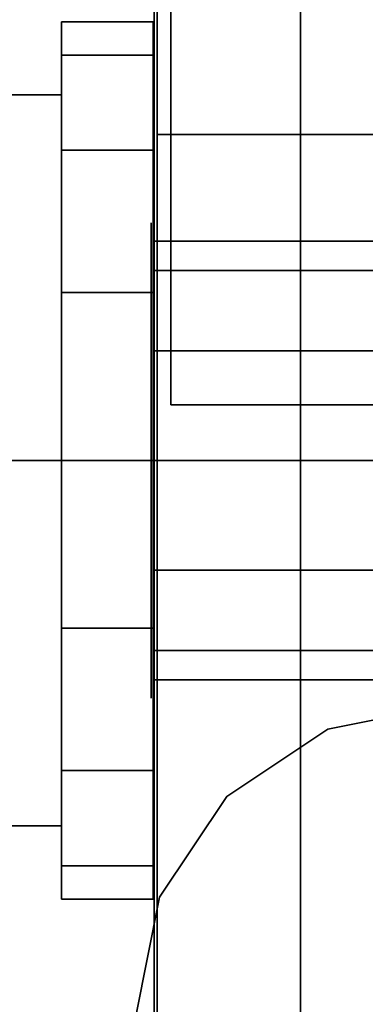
# Model space of a CAD drawing. Extents: x -48 to 48, y -49.6 to 48.
# Tile 230 of 656: x -3.73 to -3.139, y -8.98 to -7.296. Entities that reach past the tile are written whole.
import ezdxf

# ---------------------------------------------------------------- set-up
doc = ezdxf.new("R2010")
doc.units = 0

msp = doc.modelspace()

# ---------------------------------------------------------------- linework, layer by layer
at = {"layer": '13T1 [63]', "color": 1}
for points, invisible_edges in [([(-3.25, -5.365, 86.7426), (-3.25, -47.9489, 94.228), (-3.25, -47.8797, 94.622)], 12), ([(-3.25, -5.365, 86.7426), (-3.25, -47.8797, 94.622), (-3.25, -5.365, 87.1487)], 1), ([(-0.5975, -5.365, 86.7426), (-0.5975, -47.9489, 94.228), (-3.25, -47.9489, 94.228)], 12), ([(-0.5975, -5.365, 86.7426), (-3.25, -47.9489, 94.228), (-3.25, -5.365, 86.7426)], 1), ([(-3.25, -5.365, 87.1487), (-3.25, -47.8797, 94.622), (3.25, -47.8797, 94.622)], 12), ([(-3.25, -5.365, 87.1487), (3.25, -47.8797, 94.622), (3.25, -5.365, 87.1487)], 1)]:
    msp.add_3dface(points, dxfattribs=dict(at, invisible_edges=invisible_edges))
at = {"layer": '1C1 [1]', "color": 1}
for points, invisible_edges in [([(-6.5, -11), (6.5, -11), (6.5, 11)], 12), ([(-6.5, -11), (6.5, 11), (-6.5, 11)], 1), ([(-6.5, 11, -1.5), (6.5, 11, -1.5), (6.5, -11, -1.5)], 12), ([(-6.5, 11, -1.5), (6.5, -11, -1.5), (-6.5, -11, -1.5)], 1)]:
    msp.add_3dface(points, dxfattribs=dict(at, invisible_edges=invisible_edges))
at = {"layer": '1C1 [1]', "color": 6, "invisible_edges": 13}
for points in [[(-2.46875, -9, 0.005), (-3, -8.46875, 0.005), (-3.2033, -8.50919, 0.005)], [(-2.50919, -9.2033, -1.505), (-3.2033, -8.50919, -1.505), (-3, -8.46875, -1.505)], [(-2.46875, -9, 0.005), (-3.2033, -8.50919, 0.005), (-3.37565, -8.62435, 0.005)], [(-2.50919, -9.2033, -1.505), (-3.37565, -8.62435, -1.505), (-3.2033, -8.50919, -1.505)], [(-2.46875, -9, 0.005), (-3.37565, -8.62435, 0.005), (-3.49081, -8.7967, 0.005)], [(-2.50919, -9.2033, -1.505), (-3.49081, -8.7967, -1.505), (-3.37565, -8.62435, -1.505)], [(-2.46875, -9, 0.005), (-3.49081, -8.7967, 0.005), (-3.53125, -9, 0.005)], [(-2.50919, -9.2033, -1.505), (-3.53125, -9, -1.505), (-3.49081, -8.7967, -1.505)]]:
    msp.add_3dface(points, dxfattribs=at)
at = {"layer": '3C1 [3]', "color": 1}
for points, invisible_edges in [([(-3.5, -4.865, 54.75), (-3.5, -9.49, 54.75), (-3.5, -9.49, 60.25)], 12), ([(-3.5, -4.865, 54.75), (-3.5, -9.49, 60.25), (-3.5, -4.865, 60.25)], 1), ([(-3.5, -4.865, 54.75), (-3, -4.865, 54.75), (-3, -9.49, 54.75)], 12), ([(-3.5, -4.865, 54.75), (-3, -9.49, 54.75), (-3.5, -9.49, 54.75)], 1), ([(-3.5, -9.49, 60.25), (-3, -9.49, 60.25), (-3, -4.865, 60.25)], 12), ([(-3.5, -9.49, 60.25), (-3, -4.865, 60.25), (-3.5, -4.865, 60.25)], 1)]:
    msp.add_3dface(points, dxfattribs=dict(at, invisible_edges=invisible_edges))
at = {"layer": '3C1 [3]', "color": 0}
for points, invisible_edges in [([(-3.502, -7.35709, 55.963), (-3.65825, -7.35709, 55.963), (-3.65825, -7.3, 56.25)], 12), ([(-3.502, -7.35709, 55.963), (-3.65825, -7.3, 56.25), (-3.502, -7.3, 56.25)], 1), ([(-3.502, -7.3, 56.25), (-3.65825, -7.3, 56.25), (-3.65825, -7.35709, 56.537)], 12), ([(-3.502, -7.3, 56.25), (-3.65825, -7.35709, 56.537), (-3.502, -7.35709, 56.537)], 1), ([(-3.65825, -8.05, 57), (-3.65825, -7.35709, 56.537), (-3.65825, -7.3, 56.25)], 13), ([(-3.65825, -8.05, 57), (-3.65825, -7.3, 56.25), (-3.65825, -7.35709, 55.963)], 13), ([(-3.502, -7.35709, 58.463), (-3.65825, -7.35709, 58.463), (-3.65825, -7.3, 58.75)], 12), ([(-3.502, -7.35709, 58.463), (-3.65825, -7.3, 58.75), (-3.502, -7.3, 58.75)], 1), ([(-3.502, -7.3, 58.75), (-3.65825, -7.3, 58.75), (-3.65825, -7.35709, 59.037)], 12), ([(-3.502, -7.3, 58.75), (-3.65825, -7.35709, 59.037), (-3.502, -7.35709, 59.037)], 1), ([(-3.65825, -8.05, 59.5), (-3.65825, -7.35709, 59.037), (-3.65825, -7.3, 58.75)], 13), ([(-3.65825, -8.05, 59.5), (-3.65825, -7.3, 58.75), (-3.65825, -7.35709, 58.463)], 13), ([(-3.502, -8.33701, 56.9429), (-3.502, -7.35709, 55.963), (-3.502, -7.3, 56.25)], 13), ([(-3.502, -8.33701, 56.9429), (-3.502, -7.3, 56.25), (-3.502, -7.35709, 56.537)], 13), ([(-3.502, -8.33701, 59.4429), (-3.502, -7.35709, 58.463), (-3.502, -7.3, 58.75)], 13), ([(-3.502, -8.33701, 59.4429), (-3.502, -7.3, 58.75), (-3.502, -7.35709, 59.037)], 13), ([(-3.502, -7.51967, 55.7197), (-3.65825, -7.51967, 55.7197), (-3.65825, -7.35709, 55.963)], 12), ([(-3.502, -7.51967, 55.7197), (-3.65825, -7.35709, 55.963), (-3.502, -7.35709, 55.963)], 1), ([(-3.502, -7.35709, 56.537), (-3.65825, -7.35709, 56.537), (-3.65825, -7.51967, 56.7803)], 12), ([(-3.502, -7.35709, 56.537), (-3.65825, -7.51967, 56.7803), (-3.502, -7.51967, 56.7803)], 1), ([(-3.65825, -8.05, 57), (-3.65825, -7.51967, 56.7803), (-3.65825, -7.35709, 56.537)], 13), ([(-3.65825, -8.05, 57), (-3.65825, -7.35709, 55.963), (-3.65825, -7.51967, 55.7197)], 13), ([(-3.502, -7.51967, 58.2197), (-3.65825, -7.51967, 58.2197), (-3.65825, -7.35709, 58.463)], 12), ([(-3.502, -7.51967, 58.2197), (-3.65825, -7.35709, 58.463), (-3.502, -7.35709, 58.463)], 1), ([(-3.502, -7.35709, 59.037), (-3.65825, -7.35709, 59.037), (-3.65825, -7.51967, 59.2803)], 12), ([(-3.502, -7.35709, 59.037), (-3.65825, -7.51967, 59.2803), (-3.502, -7.51967, 59.2803)], 1), ([(-3.65825, -8.05, 59.5), (-3.65825, -7.51967, 59.2803), (-3.65825, -7.35709, 59.037)], 13), ([(-3.65825, -8.05, 59.5), (-3.65825, -7.35709, 58.463), (-3.65825, -7.51967, 58.2197)], 13), ([(-3.502, -8.33701, 56.9429), (-3.502, -7.51967, 55.7197), (-3.502, -7.35709, 55.963)], 13), ([(-3.502, -8.33701, 56.9429), (-3.502, -7.35709, 56.537), (-3.502, -7.51967, 56.7803)], 13), ([(-3.502, -8.33701, 59.4429), (-3.502, -7.51967, 58.2197), (-3.502, -7.35709, 58.463)], 13), ([(-3.502, -8.33701, 59.4429), (-3.502, -7.35709, 59.037), (-3.502, -7.51967, 59.2803)], 13), ([(-3.65825, -8.05, 55.5283), (-4.39262, -8.05, 55.5283), (-4.39262, -7.425, 55.8892)], 12), ([(-3.65825, -8.05, 55.5283), (-4.39262, -7.425, 55.8892), (-3.65825, -7.425, 55.8892)], 1), ([(-3.65825, -7.425, 55.8892), (-4.39262, -7.425, 55.8892), (-4.39262, -7.425, 56.6108)], 12), ([(-3.65825, -7.425, 55.8892), (-4.39262, -7.425, 56.6108), (-3.65825, -7.425, 56.6108)], 1), ([(-3.65825, -7.425, 56.6108), (-4.39262, -7.425, 56.6108), (-4.39262, -8.05, 56.9717)], 12), ([(-3.65825, -7.425, 56.6108), (-4.39262, -8.05, 56.9717), (-3.65825, -8.05, 56.9717)], 1), ([(-3.65825, -8.05, 58.0283), (-4.39262, -8.05, 58.0283), (-4.39262, -7.425, 58.3892)], 12), ([(-3.65825, -8.05, 58.0283), (-4.39262, -7.425, 58.3892), (-3.65825, -7.425, 58.3892)], 1), ([(-3.65825, -7.425, 58.3892), (-4.39262, -7.425, 58.3892), (-4.39262, -7.425, 59.1108)], 12), ([(-3.65825, -7.425, 58.3892), (-4.39262, -7.425, 59.1108), (-3.65825, -7.425, 59.1108)], 1), ([(-3.65825, -7.425, 59.1108), (-4.39262, -7.425, 59.1108), (-4.39262, -8.05, 59.4717)], 12), ([(-3.65825, -7.425, 59.1108), (-4.39262, -8.05, 59.4717), (-3.65825, -8.05, 59.4717)], 1), ([(-3.65825, -8.05, 56.9717), (-3.65825, -8.05, 55.5283), (-3.65825, -7.425, 55.8892)], 13), ([(-3.65825, -8.05, 56.9717), (-3.65825, -7.425, 55.8892), (-3.65825, -7.425, 56.6108)], 1), ([(-3.65825, -8.05, 59.4717), (-3.65825, -8.05, 58.0283), (-3.65825, -7.425, 58.3892)], 13), ([(-3.65825, -8.05, 59.4717), (-3.65825, -7.425, 58.3892), (-3.65825, -7.425, 59.1108)], 1), ([(-3.502, -7.76299, 55.5571), (-3.65825, -7.76299, 55.5571), (-3.65825, -7.51967, 55.7197)], 12), ([(-3.502, -7.76299, 55.5571), (-3.65825, -7.51967, 55.7197), (-3.502, -7.51967, 55.7197)], 1), ([(-3.502, -7.51967, 56.7803), (-3.65825, -7.51967, 56.7803), (-3.65825, -7.76299, 56.9429)], 12), ([(-3.502, -7.51967, 56.7803), (-3.65825, -7.76299, 56.9429), (-3.502, -7.76299, 56.9429)], 1), ([(-3.65825, -8.05, 57), (-3.65825, -7.76299, 56.9429), (-3.65825, -7.51967, 56.7803)], 12), ([(-3.65825, -8.05, 57), (-3.65825, -7.51967, 55.7197), (-3.65825, -7.76299, 55.5571)], 13), ([(-3.502, -7.76299, 58.0571), (-3.65825, -7.76299, 58.0571), (-3.65825, -7.51967, 58.2197)], 12), ([(-3.502, -7.76299, 58.0571), (-3.65825, -7.51967, 58.2197), (-3.502, -7.51967, 58.2197)], 1), ([(-3.502, -7.51967, 59.2803), (-3.65825, -7.51967, 59.2803), (-3.65825, -7.76299, 59.4429)], 12), ([(-3.502, -7.51967, 59.2803), (-3.65825, -7.76299, 59.4429), (-3.502, -7.76299, 59.4429)], 1), ([(-3.65825, -8.05, 59.5), (-3.65825, -7.76299, 59.4429), (-3.65825, -7.51967, 59.2803)], 12), ([(-3.65825, -8.05, 59.5), (-3.65825, -7.51967, 58.2197), (-3.65825, -7.76299, 58.0571)], 13), ([(-3.502, -8.33701, 56.9429), (-3.502, -7.76299, 55.5571), (-3.502, -7.51967, 55.7197)], 13), ([(-3.502, -8.33701, 56.9429), (-3.502, -7.51967, 56.7803), (-3.502, -7.76299, 56.9429)], 13), ([(-3.502, -8.33701, 59.4429), (-3.502, -7.76299, 58.0571), (-3.502, -7.51967, 58.2197)], 13), ([(-3.502, -8.33701, 59.4429), (-3.502, -7.51967, 59.2803), (-3.502, -7.76299, 59.4429)], 13), ([(-2.498, -7.72524, 56.0625), (-3.502, -7.72524, 56.0625), (-3.502, -7.675, 56.25)], 12), ([(-2.498, -7.72524, 56.0625), (-3.502, -7.675, 56.25), (-2.498, -7.675, 56.25)], 1), ([(-2.498, -7.675, 56.25), (-3.502, -7.675, 56.25), (-3.502, -7.72524, 56.4375)], 12), ([(-2.498, -7.675, 56.25), (-3.502, -7.72524, 56.4375), (-2.498, -7.72524, 56.4375)], 1), ([(-3.502, -8.05, 56.625), (-3.502, -7.72524, 56.4375), (-3.502, -7.675, 56.25)], 13), ([(-3.502, -8.05, 56.625), (-3.502, -7.675, 56.25), (-3.502, -7.72524, 56.0625)], 13), ([(-2.498, -7.72524, 58.5625), (-3.502, -7.72524, 58.5625), (-3.502, -7.675, 58.75)], 12), ([(-2.498, -7.72524, 58.5625), (-3.502, -7.675, 58.75), (-2.498, -7.675, 58.75)], 1), ([(-2.498, -7.675, 58.75), (-3.502, -7.675, 58.75), (-3.502, -7.72524, 58.9375)], 12), ([(-2.498, -7.675, 58.75), (-3.502, -7.72524, 58.9375), (-2.498, -7.72524, 58.9375)], 1), ([(-3.502, -8.05, 59.125), (-3.502, -7.72524, 58.9375), (-3.502, -7.675, 58.75)], 13), ([(-3.502, -8.05, 59.125), (-3.502, -7.675, 58.75), (-3.502, -7.72524, 58.5625)], 13), ([(-2.498, -7.8625, 55.9252), (-3.502, -7.8625, 55.9252), (-3.502, -7.72524, 56.0625)], 12), ([(-2.498, -7.8625, 55.9252), (-3.502, -7.72524, 56.0625), (-2.498, -7.72524, 56.0625)], 1), ([(-2.498, -7.72524, 56.4375), (-3.502, -7.72524, 56.4375), (-3.502, -7.8625, 56.5748)], 12), ([(-2.498, -7.72524, 56.4375), (-3.502, -7.8625, 56.5748), (-2.498, -7.8625, 56.5748)], 1), ([(-3.502, -8.05, 56.625), (-3.502, -7.8625, 56.5748), (-3.502, -7.72524, 56.4375)], 12), ([(-3.502, -8.05, 56.625), (-3.502, -7.72524, 56.0625), (-3.502, -7.8625, 55.9252)], 13), ([(-2.498, -7.8625, 58.4252), (-3.502, -7.8625, 58.4252), (-3.502, -7.72524, 58.5625)], 12), ([(-2.498, -7.8625, 58.4252), (-3.502, -7.72524, 58.5625), (-2.498, -7.72524, 58.5625)], 1), ([(-2.498, -7.72524, 58.9375), (-3.502, -7.72524, 58.9375), (-3.502, -7.8625, 59.0748)], 12), ([(-2.498, -7.72524, 58.9375), (-3.502, -7.8625, 59.0748), (-2.498, -7.8625, 59.0748)], 1), ([(-3.502, -8.05, 59.125), (-3.502, -7.8625, 59.0748), (-3.502, -7.72524, 58.9375)], 12), ([(-3.502, -8.05, 59.125), (-3.502, -7.72524, 58.5625), (-3.502, -7.8625, 58.4252)], 13), ([(-3.502, -8.05, 55.5), (-3.65825, -8.05, 55.5), (-3.65825, -7.76299, 55.5571)], 12), ([(-3.502, -8.05, 55.5), (-3.65825, -7.76299, 55.5571), (-3.502, -7.76299, 55.5571)], 1), ([(-3.502, -7.76299, 56.9429), (-3.65825, -7.76299, 56.9429), (-3.65825, -8.05, 57)], 12), ([(-3.502, -7.76299, 56.9429), (-3.65825, -8.05, 57), (-3.502, -8.05, 57)], 1), ([(-3.65825, -8.05, 57), (-3.65825, -7.76299, 55.5571), (-3.65825, -8.05, 55.5)], 13), ([(-3.502, -8.05, 58), (-3.65825, -8.05, 58), (-3.65825, -7.76299, 58.0571)], 12), ([(-3.502, -8.05, 58), (-3.65825, -7.76299, 58.0571), (-3.502, -7.76299, 58.0571)], 1), ([(-3.502, -7.76299, 59.4429), (-3.65825, -7.76299, 59.4429), (-3.65825, -8.05, 59.5)], 12), ([(-3.502, -7.76299, 59.4429), (-3.65825, -8.05, 59.5), (-3.502, -8.05, 59.5)], 1), ([(-3.65825, -8.05, 59.5), (-3.65825, -7.76299, 58.0571), (-3.65825, -8.05, 58)], 13), ([(-3.502, -8.33701, 56.9429), (-3.502, -8.05, 55.5), (-3.502, -7.76299, 55.5571)], 13), ([(-3.502, -8.33701, 56.9429), (-3.502, -7.76299, 56.9429), (-3.502, -8.05, 57)], 1), ([(-3.502, -8.33701, 59.4429), (-3.502, -8.05, 58), (-3.502, -7.76299, 58.0571)], 13), ([(-3.502, -8.33701, 59.4429), (-3.502, -7.76299, 59.4429), (-3.502, -8.05, 59.5)], 1), ([(-2.498, -8.05, 55.875), (-3.502, -8.05, 55.875), (-3.502, -7.8625, 55.9252)], 12), ([(-2.498, -8.05, 55.875), (-3.502, -7.8625, 55.9252), (-2.498, -7.8625, 55.9252)], 1), ([(-2.498, -7.8625, 56.5748), (-3.502, -7.8625, 56.5748), (-3.502, -8.05, 56.625)], 12), ([(-2.498, -7.8625, 56.5748), (-3.502, -8.05, 56.625), (-2.498, -8.05, 56.625)], 1), ([(-3.502, -8.05, 56.625), (-3.502, -7.8625, 55.9252), (-3.502, -8.05, 55.875)], 13), ([(-2.498, -8.05, 58.375), (-3.502, -8.05, 58.375), (-3.502, -7.8625, 58.4252)], 12), ([(-2.498, -8.05, 58.375), (-3.502, -7.8625, 58.4252), (-2.498, -7.8625, 58.4252)], 1), ([(-2.498, -7.8625, 59.0748), (-3.502, -7.8625, 59.0748), (-3.502, -8.05, 59.125)], 12), ([(-2.498, -7.8625, 59.0748), (-3.502, -8.05, 59.125), (-2.498, -8.05, 59.125)], 1), ([(-3.502, -8.05, 59.125), (-3.502, -7.8625, 58.4252), (-3.502, -8.05, 58.375)], 13), ([(-3.65825, -8.05, 56.9717), (-4.39262, -8.05, 56.9717), (-4.39262, -8.675, 56.6108)], 12), ([(-3.65825, -8.05, 56.9717), (-4.39262, -8.675, 56.6108), (-3.65825, -8.675, 56.6108)], 1), ([(-3.65825, -8.675, 55.8892), (-4.39262, -8.675, 55.8892), (-4.39262, -8.05, 55.5283)], 12), ([(-3.65825, -8.675, 55.8892), (-4.39262, -8.05, 55.5283), (-3.65825, -8.05, 55.5283)], 1), ([(-3.65825, -8.05, 59.4717), (-4.39262, -8.05, 59.4717), (-4.39262, -8.675, 59.1108)], 12), ([(-3.65825, -8.05, 59.4717), (-4.39262, -8.675, 59.1108), (-3.65825, -8.675, 59.1108)], 1), ([(-3.65825, -8.675, 58.3892), (-4.39262, -8.675, 58.3892), (-4.39262, -8.05, 58.0283)], 12), ([(-3.65825, -8.675, 58.3892), (-4.39262, -8.05, 58.0283), (-3.65825, -8.05, 58.0283)], 1), ([(-3.502, -8.33701, 55.5571), (-3.65825, -8.33701, 55.5571), (-3.65825, -8.05, 55.5)], 12), ([(-3.502, -8.33701, 55.5571), (-3.65825, -8.05, 55.5), (-3.502, -8.05, 55.5)], 1), ([(-3.502, -8.05, 57), (-3.65825, -8.05, 57), (-3.65825, -8.33701, 56.9429)], 12), ([(-3.502, -8.05, 57), (-3.65825, -8.33701, 56.9429), (-3.502, -8.33701, 56.9429)], 1), ([(-3.65825, -8.05, 57), (-3.65825, -8.05, 55.5), (-3.65825, -8.33701, 55.5571)], 13), ([(-3.65825, -8.05, 57), (-3.65825, -8.33701, 55.5571), (-3.65825, -8.58033, 55.7197)], 13), ([(-3.65825, -8.05, 57), (-3.65825, -8.58033, 55.7197), (-3.65825, -8.74291, 55.963)], 13), ([(-3.65825, -8.05, 57), (-3.65825, -8.74291, 55.963), (-3.65825, -8.8, 56.25)], 13), ([(-3.65825, -8.05, 57), (-3.65825, -8.8, 56.25), (-3.65825, -8.74291, 56.537)], 13), ([(-3.65825, -8.05, 57), (-3.65825, -8.74291, 56.537), (-3.65825, -8.58033, 56.7803)], 13), ([(-3.65825, -8.05, 57), (-3.65825, -8.58033, 56.7803), (-3.65825, -8.33701, 56.9429)], 1), ([(-3.65825, -8.05, 56.9717), (-3.65825, -8.675, 56.6108), (-3.65825, -8.675, 55.8892)], 12), ([(-3.65825, -8.05, 56.9717), (-3.65825, -8.675, 55.8892), (-3.65825, -8.05, 55.5283)], 13), ([(-3.502, -8.33701, 58.0571), (-3.65825, -8.33701, 58.0571), (-3.65825, -8.05, 58)], 12), ([(-3.502, -8.33701, 58.0571), (-3.65825, -8.05, 58), (-3.502, -8.05, 58)], 1), ([(-3.502, -8.05, 59.5), (-3.65825, -8.05, 59.5), (-3.65825, -8.33701, 59.4429)], 12), ([(-3.502, -8.05, 59.5), (-3.65825, -8.33701, 59.4429), (-3.502, -8.33701, 59.4429)], 1), ([(-3.65825, -8.05, 59.5), (-3.65825, -8.05, 58), (-3.65825, -8.33701, 58.0571)], 13), ([(-3.65825, -8.05, 59.5), (-3.65825, -8.33701, 58.0571), (-3.65825, -8.58033, 58.2197)], 13), ([(-3.65825, -8.05, 59.5), (-3.65825, -8.58033, 58.2197), (-3.65825, -8.74291, 58.463)], 13), ([(-3.65825, -8.05, 59.5), (-3.65825, -8.74291, 58.463), (-3.65825, -8.8, 58.75)], 13), ([(-3.65825, -8.05, 59.5), (-3.65825, -8.8, 58.75), (-3.65825, -8.74291, 59.037)], 13), ([(-3.65825, -8.05, 59.5), (-3.65825, -8.74291, 59.037), (-3.65825, -8.58033, 59.2803)], 13), ([(-3.65825, -8.05, 59.5), (-3.65825, -8.58033, 59.2803), (-3.65825, -8.33701, 59.4429)], 1), ([(-3.65825, -8.05, 59.4717), (-3.65825, -8.675, 59.1108), (-3.65825, -8.675, 58.3892)], 12), ([(-3.65825, -8.05, 59.4717), (-3.65825, -8.675, 58.3892), (-3.65825, -8.05, 58.0283)], 13), ([(-2.498, -8.2375, 55.9252), (-3.502, -8.2375, 55.9252), (-3.502, -8.05, 55.875)], 12), ([(-2.498, -8.2375, 55.9252), (-3.502, -8.05, 55.875), (-2.498, -8.05, 55.875)], 1), ([(-2.498, -8.05, 56.625), (-3.502, -8.05, 56.625), (-3.502, -8.2375, 56.5748)], 12), ([(-2.498, -8.05, 56.625), (-3.502, -8.2375, 56.5748), (-2.498, -8.2375, 56.5748)], 1), ([(-3.502, -8.05, 56.625), (-3.502, -8.05, 55.875), (-3.502, -8.2375, 55.9252)], 13), ([(-3.502, -8.05, 56.625), (-3.502, -8.2375, 55.9252), (-3.502, -8.37476, 56.0625)], 13), ([(-3.502, -8.05, 56.625), (-3.502, -8.37476, 56.0625), (-3.502, -8.425, 56.25)], 13), ([(-3.502, -8.05, 56.625), (-3.502, -8.425, 56.25), (-3.502, -8.37476, 56.4375)], 13), ([(-3.502, -8.05, 56.625), (-3.502, -8.37476, 56.4375), (-3.502, -8.2375, 56.5748)], 1), ([(-3.502, -8.33701, 56.9429), (-3.502, -8.33701, 55.5571), (-3.502, -8.05, 55.5)], 13), ([(-2.498, -8.2375, 58.4252), (-3.502, -8.2375, 58.4252), (-3.502, -8.05, 58.375)], 12), ([(-2.498, -8.2375, 58.4252), (-3.502, -8.05, 58.375), (-2.498, -8.05, 58.375)], 1), ([(-2.498, -8.05, 59.125), (-3.502, -8.05, 59.125), (-3.502, -8.2375, 59.0748)], 12), ([(-2.498, -8.05, 59.125), (-3.502, -8.2375, 59.0748), (-2.498, -8.2375, 59.0748)], 1), ([(-3.502, -8.05, 59.125), (-3.502, -8.05, 58.375), (-3.502, -8.2375, 58.4252)], 13), ([(-3.502, -8.05, 59.125), (-3.502, -8.2375, 58.4252), (-3.502, -8.37476, 58.5625)], 13), ([(-3.502, -8.05, 59.125), (-3.502, -8.37476, 58.5625), (-3.502, -8.425, 58.75)], 13), ([(-3.502, -8.05, 59.125), (-3.502, -8.425, 58.75), (-3.502, -8.37476, 58.9375)], 13), ([(-3.502, -8.05, 59.125), (-3.502, -8.37476, 58.9375), (-3.502, -8.2375, 59.0748)], 1), ([(-3.502, -8.33701, 59.4429), (-3.502, -8.33701, 58.0571), (-3.502, -8.05, 58)], 13), ([(-2.498, -8.2375, 56.5748), (-3.502, -8.2375, 56.5748), (-3.502, -8.37476, 56.4375)], 12), ([(-2.498, -8.2375, 56.5748), (-3.502, -8.37476, 56.4375), (-2.498, -8.37476, 56.4375)], 1), ([(-2.498, -8.37476, 56.0625), (-3.502, -8.37476, 56.0625), (-3.502, -8.2375, 55.9252)], 12), ([(-2.498, -8.37476, 56.0625), (-3.502, -8.2375, 55.9252), (-2.498, -8.2375, 55.9252)], 1), ([(-2.498, -8.2375, 59.0748), (-3.502, -8.2375, 59.0748), (-3.502, -8.37476, 58.9375)], 12), ([(-2.498, -8.2375, 59.0748), (-3.502, -8.37476, 58.9375), (-2.498, -8.37476, 58.9375)], 1), ([(-2.498, -8.37476, 58.5625), (-3.502, -8.37476, 58.5625), (-3.502, -8.2375, 58.4252)], 12), ([(-2.498, -8.37476, 58.5625), (-3.502, -8.2375, 58.4252), (-2.498, -8.2375, 58.4252)], 1), ([(-3.502, -8.33701, 56.9429), (-3.65825, -8.33701, 56.9429), (-3.65825, -8.58033, 56.7803)], 12), ([(-3.502, -8.33701, 56.9429), (-3.65825, -8.58033, 56.7803), (-3.502, -8.58033, 56.7803)], 1), ([(-3.502, -8.58033, 55.7197), (-3.65825, -8.58033, 55.7197), (-3.65825, -8.33701, 55.5571)], 12), ([(-3.502, -8.58033, 55.7197), (-3.65825, -8.33701, 55.5571), (-3.502, -8.33701, 55.5571)], 1), ([(-3.502, -8.33701, 59.4429), (-3.65825, -8.33701, 59.4429), (-3.65825, -8.58033, 59.2803)], 12), ([(-3.502, -8.33701, 59.4429), (-3.65825, -8.58033, 59.2803), (-3.502, -8.58033, 59.2803)], 1), ([(-3.502, -8.58033, 58.2197), (-3.65825, -8.58033, 58.2197), (-3.65825, -8.33701, 58.0571)], 12), ([(-3.502, -8.58033, 58.2197), (-3.65825, -8.33701, 58.0571), (-3.502, -8.33701, 58.0571)], 1), ([(-3.502, -8.33701, 56.9429), (-3.502, -8.58033, 56.7803), (-3.502, -8.74291, 56.537)], 12), ([(-3.502, -8.33701, 56.9429), (-3.502, -8.74291, 56.537), (-3.502, -8.8, 56.25)], 13), ([(-3.502, -8.33701, 56.9429), (-3.502, -8.8, 56.25), (-3.502, -8.74291, 55.963)], 13), ([(-3.502, -8.33701, 56.9429), (-3.502, -8.74291, 55.963), (-3.502, -8.58033, 55.7197)], 13), ([(-3.502, -8.33701, 56.9429), (-3.502, -8.58033, 55.7197), (-3.502, -8.33701, 55.5571)], 13), ([(-3.502, -8.33701, 59.4429), (-3.502, -8.58033, 59.2803), (-3.502, -8.74291, 59.037)], 12), ([(-3.502, -8.33701, 59.4429), (-3.502, -8.74291, 59.037), (-3.502, -8.8, 58.75)], 13), ([(-3.502, -8.33701, 59.4429), (-3.502, -8.8, 58.75), (-3.502, -8.74291, 58.463)], 13), ([(-3.502, -8.33701, 59.4429), (-3.502, -8.74291, 58.463), (-3.502, -8.58033, 58.2197)], 13), ([(-3.502, -8.33701, 59.4429), (-3.502, -8.58033, 58.2197), (-3.502, -8.33701, 58.0571)], 13), ([(-2.498, -8.37476, 56.4375), (-3.502, -8.37476, 56.4375), (-3.502, -8.425, 56.25)], 12), ([(-2.498, -8.37476, 56.4375), (-3.502, -8.425, 56.25), (-2.498, -8.425, 56.25)], 1), ([(-2.498, -8.425, 56.25), (-3.502, -8.425, 56.25), (-3.502, -8.37476, 56.0625)], 12), ([(-2.498, -8.425, 56.25), (-3.502, -8.37476, 56.0625), (-2.498, -8.37476, 56.0625)], 1), ([(-2.498, -8.37476, 58.9375), (-3.502, -8.37476, 58.9375), (-3.502, -8.425, 58.75)], 12), ([(-2.498, -8.37476, 58.9375), (-3.502, -8.425, 58.75), (-2.498, -8.425, 58.75)], 1), ([(-2.498, -8.425, 58.75), (-3.502, -8.425, 58.75), (-3.502, -8.37476, 58.5625)], 12), ([(-2.498, -8.425, 58.75), (-3.502, -8.37476, 58.5625), (-2.498, -8.37476, 58.5625)], 1), ([(-3.502, -8.58033, 56.7803), (-3.65825, -8.58033, 56.7803), (-3.65825, -8.74291, 56.537)], 12), ([(-3.502, -8.58033, 56.7803), (-3.65825, -8.74291, 56.537), (-3.502, -8.74291, 56.537)], 1), ([(-3.502, -8.74291, 55.963), (-3.65825, -8.74291, 55.963), (-3.65825, -8.58033, 55.7197)], 12), ([(-3.502, -8.74291, 55.963), (-3.65825, -8.58033, 55.7197), (-3.502, -8.58033, 55.7197)], 1), ([(-3.502, -8.58033, 59.2803), (-3.65825, -8.58033, 59.2803), (-3.65825, -8.74291, 59.037)], 12), ([(-3.502, -8.58033, 59.2803), (-3.65825, -8.74291, 59.037), (-3.502, -8.74291, 59.037)], 1), ([(-3.502, -8.74291, 58.463), (-3.65825, -8.74291, 58.463), (-3.65825, -8.58033, 58.2197)], 12), ([(-3.502, -8.74291, 58.463), (-3.65825, -8.58033, 58.2197), (-3.502, -8.58033, 58.2197)], 1), ([(-3.65825, -8.675, 56.6108), (-4.39262, -8.675, 56.6108), (-4.39262, -8.675, 55.8892)], 12), ([(-3.65825, -8.675, 56.6108), (-4.39262, -8.675, 55.8892), (-3.65825, -8.675, 55.8892)], 1), ([(-3.65825, -8.675, 59.1108), (-4.39262, -8.675, 59.1108), (-4.39262, -8.675, 58.3892)], 12), ([(-3.65825, -8.675, 59.1108), (-4.39262, -8.675, 58.3892), (-3.65825, -8.675, 58.3892)], 1), ([(-3.502, -8.74291, 56.537), (-3.65825, -8.74291, 56.537), (-3.65825, -8.8, 56.25)], 12), ([(-3.502, -8.74291, 56.537), (-3.65825, -8.8, 56.25), (-3.502, -8.8, 56.25)], 1), ([(-3.502, -8.8, 56.25), (-3.65825, -8.8, 56.25), (-3.65825, -8.74291, 55.963)], 12), ([(-3.502, -8.8, 56.25), (-3.65825, -8.74291, 55.963), (-3.502, -8.74291, 55.963)], 1), ([(-3.502, -8.74291, 59.037), (-3.65825, -8.74291, 59.037), (-3.65825, -8.8, 58.75)], 12), ([(-3.502, -8.74291, 59.037), (-3.65825, -8.8, 58.75), (-3.502, -8.8, 58.75)], 1), ([(-3.502, -8.8, 58.75), (-3.65825, -8.8, 58.75), (-3.65825, -8.74291, 58.463)], 12), ([(-3.502, -8.8, 58.75), (-3.65825, -8.74291, 58.463), (-3.502, -8.74291, 58.463)], 1)]:
    msp.add_3dface(points, dxfattribs=dict(at, invisible_edges=invisible_edges))
at = {"layer": '3C1 [3]', "color": 6}
for points, invisible_edges in [([(-3.505, -8.05, 55.8437), (-3.505, -7.67467, 56.4055), (-3.505, -7.64375, 56.25)], 13), ([(-3.505, -8.05, 55.8437), (-3.505, -7.64375, 56.25), (-3.505, -7.67467, 56.0945)], 13), ([(-3.505, -8.05, 58.3437), (-3.505, -7.67467, 58.9055), (-3.505, -7.64375, 58.75)], 13), ([(-3.505, -8.05, 58.3437), (-3.505, -7.64375, 58.75), (-3.505, -7.67467, 58.5945)], 13), ([(-3.505, -8.05, 55.8437), (-3.505, -7.76274, 56.5373), (-3.505, -7.67467, 56.4055)], 13), ([(-3.505, -8.05, 55.8437), (-3.505, -7.67467, 56.0945), (-3.505, -7.76274, 55.9627)], 13), ([(-3.505, -8.05, 58.3437), (-3.505, -7.76274, 59.0373), (-3.505, -7.67467, 58.9055)], 13), ([(-3.505, -8.05, 58.3437), (-3.505, -7.67467, 58.5945), (-3.505, -7.76274, 58.4627)], 13), ([(-3.505, -8.05, 55.8437), (-3.505, -7.89454, 56.6253), (-3.505, -7.76274, 56.5373)], 13), ([(-3.505, -8.05, 55.8437), (-3.505, -7.76274, 55.9627), (-3.505, -7.89454, 55.8747)], 1), ([(-3.505, -8.05, 58.3437), (-3.505, -7.89454, 59.1253), (-3.505, -7.76274, 59.0373)], 13), ([(-3.505, -8.05, 58.3437), (-3.505, -7.76274, 58.4627), (-3.505, -7.89454, 58.3747)], 1), ([(-3.505, -8.05, 55.8437), (-3.505, -8.05, 56.6562), (-3.505, -7.89454, 56.6253)], 13), ([(-3.505, -8.05, 58.3437), (-3.505, -8.05, 59.1562), (-3.505, -7.89454, 59.1253)], 13), ([(-3.505, -8.05, 55.8437), (-3.505, -8.20547, 55.8747), (-3.505, -8.33726, 55.9627)], 12), ([(-3.505, -8.05, 55.8437), (-3.505, -8.33726, 55.9627), (-3.505, -8.42533, 56.0945)], 13), ([(-3.505, -8.05, 55.8437), (-3.505, -8.42533, 56.0945), (-3.505, -8.45625, 56.25)], 13), ([(-3.505, -8.05, 55.8437), (-3.505, -8.45625, 56.25), (-3.505, -8.42533, 56.4055)], 13), ([(-3.505, -8.05, 55.8437), (-3.505, -8.42533, 56.4055), (-3.505, -8.33726, 56.5373)], 13), ([(-3.505, -8.05, 55.8437), (-3.505, -8.33726, 56.5373), (-3.505, -8.20547, 56.6253)], 13), ([(-3.505, -8.05, 55.8437), (-3.505, -8.20547, 56.6253), (-3.505, -8.05, 56.6562)], 13), ([(-3.505, -8.05, 58.3437), (-3.505, -8.20547, 58.3747), (-3.505, -8.33726, 58.4627)], 12), ([(-3.505, -8.05, 58.3437), (-3.505, -8.33726, 58.4627), (-3.505, -8.42533, 58.5945)], 13), ([(-3.505, -8.05, 58.3437), (-3.505, -8.42533, 58.5945), (-3.505, -8.45625, 58.75)], 13), ([(-3.505, -8.05, 58.3437), (-3.505, -8.45625, 58.75), (-3.505, -8.42533, 58.9055)], 13), ([(-3.505, -8.05, 58.3437), (-3.505, -8.42533, 58.9055), (-3.505, -8.33726, 59.0373)], 13), ([(-3.505, -8.05, 58.3437), (-3.505, -8.33726, 59.0373), (-3.505, -8.20547, 59.1253)], 13), ([(-3.505, -8.05, 58.3437), (-3.505, -8.20547, 59.1253), (-3.505, -8.05, 59.1562)], 13)]:
    msp.add_3dface(points, dxfattribs=dict(at, invisible_edges=invisible_edges))
at = {"layer": '4B1 [39]', "color": 1}
for points, invisible_edges in [([(-3.495, -27, 45.57), (-3.495, -7.4925, 46), (-3.495, -7.0625, 45.57)], 1), ([(-0.8425, -27, 45.57), (-3.495, -27, 45.57), (-3.495, -7.0625, 45.57)], 12), ([(-0.8425, -27, 45.57), (-3.495, -7.0625, 45.57), (-0.8425, -7.0625, 45.57)], 1), ([(-3.495, -7.0625, 30.53), (-3.495, -27, 30.53), (-0.8425, -27, 30.53)], 12), ([(-3.495, -7.0625, 30.53), (-0.8425, -27, 30.53), (-0.8425, -7.0625, 30.53)], 1), ([(-3.495, -7.4925, 30.1), (-3.495, -27, 30.53), (-3.495, -7.0625, 30.53)], 1), ([(-3.495, -27, 45.57), (-3.495, -27, 46), (-3.495, -7.4925, 46)], 12), ([(-3.495, -7.4925, 30.1), (-3.495, -27, 30.1), (-3.495, -27, 30.53)], 12), ([(3.495, -7.4925, 30.1), (3.495, -27, 30.1), (-3.495, -27, 30.1)], 12), ([(3.495, -7.4925, 30.1), (-3.495, -27, 30.1), (-3.495, -7.4925, 30.1)], 1), ([(-3.495, -27, 46), (3.495, -27, 46), (3.495, -7.4925, 46)], 12), ([(-3.495, -27, 46), (3.495, -7.4925, 46), (-3.495, -7.4925, 46)], 1)]:
    msp.add_3dface(points, dxfattribs=dict(at, invisible_edges=invisible_edges))
at = {"layer": '4B1 [39]', "color": 7}
for points, invisible_edges in [([(-3.495, -7.4925, 46), (3.495, -7.4925, 46), (3.495, -7.0625, 45.57)], 12), ([(-3.495, -7.4925, 46), (3.495, -7.0625, 45.57), (0.8425, -7.0625, 45.57)], 13), ([(-3.495, -7.4925, 46), (0.8425, -7.0625, 45.57), (-0.8425, -7.0625, 45.57)], 13), ([(-3.495, -7.4925, 46), (-0.8425, -7.0625, 45.57), (-3.495, -7.0625, 45.57)], 1), ([(3.495, -7.0625, 30.53), (3.495, -7.4925, 30.1), (-3.495, -7.4925, 30.1)], 12), ([(3.495, -7.0625, 30.53), (-3.495, -7.4925, 30.1), (-3.495, -7.0625, 30.53)], 13)]:
    msp.add_3dface(points, dxfattribs=dict(at, invisible_edges=invisible_edges))
at = {"layer": '4B1 [39]', "color": 0}
for points, invisible_edges in [([(-3.47169, -7.22075, 48), (-3.47169, -7.95513, 48), (-3.11084, -7.95513, 48.625)], 12), ([(-3.47169, -7.22075, 48), (-3.11084, -7.95513, 48.625), (-3.11084, -7.22075, 48.625)], 1), ([(-3.11084, -7.22075, 47.375), (-3.11084, -7.95513, 47.375), (-3.47169, -7.95513, 48)], 12), ([(-3.11084, -7.22075, 47.375), (-3.47169, -7.95513, 48), (-3.47169, -7.22075, 48)], 1), ([(-3.47169, -7.22075, 43.5), (-3.47169, -7.95513, 43.5), (-3.11084, -7.95513, 44.125)], 12), ([(-3.47169, -7.22075, 43.5), (-3.11084, -7.95513, 44.125), (-3.11084, -7.22075, 44.125)], 1), ([(-3.11084, -7.22075, 42.875), (-3.11084, -7.95513, 42.875), (-3.47169, -7.95513, 43.5)], 12), ([(-3.11084, -7.22075, 42.875), (-3.47169, -7.95513, 43.5), (-3.47169, -7.22075, 43.5)], 1), ([(-3.47169, -7.22075, 28.1), (-3.47169, -7.95513, 28.1), (-3.11084, -7.95513, 28.725)], 12), ([(-3.47169, -7.22075, 28.1), (-3.11084, -7.95513, 28.725), (-3.11084, -7.22075, 28.725)], 1), ([(-3.11084, -7.22075, 27.475), (-3.11084, -7.95513, 27.475), (-3.47169, -7.95513, 28.1)], 12), ([(-3.11084, -7.22075, 27.475), (-3.47169, -7.95513, 28.1), (-3.47169, -7.22075, 28.1)], 1), ([(-3.47169, -7.22075, 32.6), (-3.47169, -7.95513, 32.6), (-3.11084, -7.95513, 33.225)], 12), ([(-3.47169, -7.22075, 32.6), (-3.11084, -7.95513, 33.225), (-3.11084, -7.22075, 33.225)], 1), ([(-3.11084, -7.22075, 31.975), (-3.11084, -7.95513, 31.975), (-3.47169, -7.95513, 32.6)], 12), ([(-3.11084, -7.22075, 31.975), (-3.47169, -7.95513, 32.6), (-3.47169, -7.22075, 32.6)], 1), ([(-3.11084, -7.95513, 47.375), (-3.11084, -7.95513, 48.625), (-3.47169, -7.95513, 48)], 1), ([(-3.11084, -7.95513, 42.875), (-3.11084, -7.95513, 44.125), (-3.47169, -7.95513, 43.5)], 1), ([(-3.11084, -7.95513, 27.475), (-3.11084, -7.95513, 28.725), (-3.47169, -7.95513, 28.1)], 1), ([(-3.11084, -7.95513, 31.975), (-3.11084, -7.95513, 33.225), (-3.47169, -7.95513, 32.6)], 1)]:
    msp.add_3dface(points, dxfattribs=dict(at, invisible_edges=invisible_edges))

doc.saveas('drawing.dxf')
